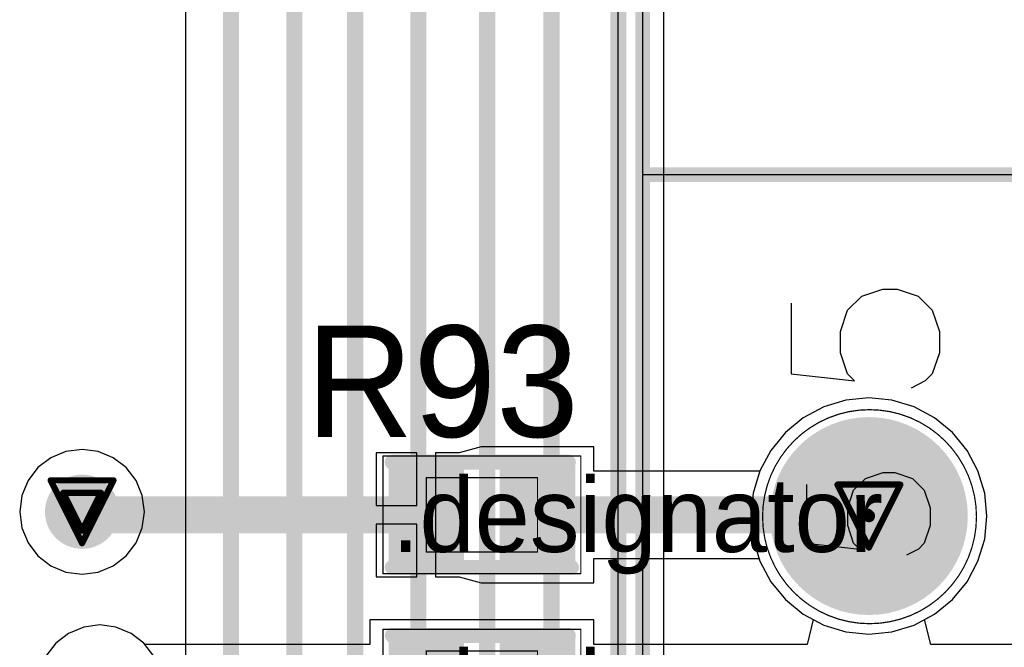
# Model space of a CAD drawing. Header units: millimetres. Extents: x 138 to 555, y 26 to 334.
# Tile 520 of 656: x 349 to 357, y 184 to 189. Entities that reach past the tile are written whole.
import ezdxf

# ---------------------------------------------------------------- set-up
doc = ezdxf.new("R2010")
doc.units = ezdxf.units.MM
for name, color, linetype in [('BottomLayer', 5, 'Continuous'), ('BottomSolder', 6, 'Continuous'), ('DrillDrawing', 1, 'Continuous'), ('Mechanical20', 56, 'Continuous'), ('Mechanical27', 56, 'Continuous'), ('MidLayer1', 16, 'Continuous'), ('MidLayer2', 76, 'Continuous'), ('MidLayer3', 90, 'Continuous'), ('MidLayer4', 156, 'Continuous'), ('MultiLayer', 9, 'Continuous'), ('PadHoleLayer', 156, 'Continuous'), ('TopLayer', 1, 'Continuous'), ('TopOverlay', 2, 'Continuous'), ('TopPaste', 8, 'Continuous'), ('TopSolder', 216, 'Continuous'), ('ViaHoleLayer', 16, 'Continuous')]:
    doc.layers.add(name, color=color, linetype=linetype)

# ---------------------------------------------------------------- blocks, each defined once
blk = doc.blocks.new('CON_DB9_MALE_TYCO_3_1634580_2_520')
at = {"layer": 'BottomLayer', "const_width": 0.75}
blk.add_lwpolyline([(5.165, 8.77, 1), (5.915, 8.77, 1)], format="xyb", close=True, dxfattribs=at)
at = {"layer": 'BottomSolder', "const_width": 0.8}
blk.add_lwpolyline([(5.14, 8.77, 1), (5.94, 8.77, 1)], format="xyb", close=True, dxfattribs=at)
at = {"layer": 'Mechanical20', "const_width": 0.01}
blk.add_lwpolyline([(-15.7, 10.8), (15.7, 10.8)], dxfattribs=at)
at = {"layer": 'Mechanical27'}
for p, q in [((5.3202, 9.2748), (5.2726, 8.8463)), ((5.7963, 9.2748), (5.3202, 9.2748)), ((5.3202, 8.8939), (5.463, 8.9415)), ((5.463, 8.9415), (5.6059, 8.9415)), ((5.6059, 8.9415), (5.7487, 8.8939)), ((5.2726, 8.8463), (5.3202, 8.8939)), ((5.7487, 8.8939), (5.8439, 8.7987)), ((5.8439, 8.7987), (5.8915, 8.6559)), ((5.8915, 8.6559), (5.8915, 8.5607)), ((5.8915, 8.5607), (5.8439, 8.4178)), ((5.2726, 8.3702), (5.225, 8.4654)), ((5.3202, 8.3226), (5.2726, 8.3702)), ((5.8439, 8.4178), (5.7487, 8.3226)), ((5.463, 8.275), (5.3202, 8.3226)), ((5.7487, 8.3226), (5.6059, 8.275)), ((5.6059, 8.275), (5.463, 8.275))]:
    blk.add_line(p, q, dxfattribs=at)
at = {"layer": 'Mechanical27', "const_width": 0.01}
for points in [[(-12, 10.6), (12, 10.6)], [(8.3, 10.6), (8.3, -2.3)]]:
    blk.add_lwpolyline(points, dxfattribs=at)
at = {"layer": 'Mechanical27'}
for points, const_width in [([(8.2975, 10.6, 1), (8.3025, 10.6, 1)], 0.005), ([(6.4, 8.765, 1), (4.67, 8.765, 1)], 0.01), ([(4.6675, 8.765, 1), (4.6725, 8.765, 1)], 0.005), ([(6.3975, 8.765, 1), (6.4025, 8.765, 1)], 0.005)]:
    blk.add_lwpolyline(points, format="xyb", close=True, dxfattribs=dict(at, const_width=const_width))
at = {"layer": 'MidLayer1', "const_width": 0.75}
blk.add_lwpolyline([(5.165, 8.77, 1), (5.915, 8.77, 1)], format="xyb", close=True, dxfattribs=at)
at = {"layer": 'MidLayer2', "const_width": 0.75}
blk.add_lwpolyline([(5.165, 8.77, 1), (5.915, 8.77, 1)], format="xyb", close=True, dxfattribs=at)
at = {"layer": 'MidLayer3', "const_width": 0.75}
blk.add_lwpolyline([(5.165, 8.77, 1), (5.915, 8.77, 1)], format="xyb", close=True, dxfattribs=at)
at = {"layer": 'MidLayer4', "const_width": 0.75}
blk.add_lwpolyline([(5.165, 8.77, 1), (5.915, 8.77, 1)], format="xyb", close=True, dxfattribs=at)
at = {"layer": 'MultiLayer', "const_width": 0.75}
blk.add_lwpolyline([(5.165, 8.77, 1), (5.915, 8.77, 1)], format="xyb", close=True, dxfattribs=at)
at = {"layer": 'PadHoleLayer', "const_width": 0.5}
blk.add_lwpolyline([(5.29, 8.77, 1), (5.79, 8.77, 1)], format="xyb", close=True, dxfattribs=at)
at = {"layer": 'TopLayer', "const_width": 0.75}
blk.add_lwpolyline([(5.165, 8.77, 1), (5.915, 8.77, 1)], format="xyb", close=True, dxfattribs=at)
at = {"layer": 'TopOverlay'}
for p, q in [((6.6893, 9.3997), (6.6321, 8.8856)), ((7.2606, 9.3997), (6.6893, 9.3997)), ((6.6893, 8.9427), (6.8607, 8.9998)), ((6.8607, 8.9998), (7.032, 8.9998)), ((7.032, 8.9998), (7.2034, 8.9427)), ((6.6321, 8.8856), (6.6893, 8.9427)), ((7.2034, 8.9427), (7.3177, 8.8284)), ((7.3177, 8.8284), (7.3748, 8.657)), ((7.3748, 8.657), (7.3748, 8.5428)), ((7.3748, 8.5428), (7.3177, 8.3714)), ((6.6321, 8.3143), (6.575, 8.4285)), ((7.3177, 8.3714), (7.2034, 8.2571)), ((6.6893, 8.2571), (6.6321, 8.3143)), ((6.8607, 8.2), (6.6893, 8.2571)), ((7.2034, 8.2571), (7.032, 8.2)), ((7.032, 8.2), (6.8607, 8.2))]:
    blk.add_line(p, q, dxfattribs=at)
at = {"layer": 'TopOverlay', "const_width": 0.12}
for points in [[(-12, 10.6), (12, 10.6)], [(8.3, 10.6), (8.3, -2.3)]]:
    blk.add_lwpolyline(points, dxfattribs=at)
at = {"layer": 'TopOverlay', "const_width": 0.06}
blk.add_lwpolyline([(8.27, 10.6, 1), (8.33, 10.6, 1)], format="xyb", close=True, dxfattribs=at)
at = {"layer": 'TopSolder', "const_width": 0.8}
blk.add_lwpolyline([(5.14, 8.77, 1), (5.94, 8.77, 1)], format="xyb", close=True, dxfattribs=at)
blk = doc.blocks.new('R0402_752')
at = {"layer": 'Mechanical20', "const_width": 0.01}
for points in [[(-0.8, -0.475), (-0.8, 0.475)], [(-0.8, 0.475), (0.8, 0.475)], [(0.8, -0.475), (0.8, 0.475)], [(-0.8, -0.475), (0.8, -0.475)]]:
    blk.add_lwpolyline(points, dxfattribs=at)
at = {"layer": 'Mechanical20', "const_width": 0.005}
for points in [[(-0.8025, 0.475, 1), (-0.7975, 0.475, 1)], [(-0.8025, 0.475, 1), (-0.7975, 0.475, 1)], [(0.7975, 0.475, 1), (0.8025, 0.475, 1)], [(0.7975, 0.475, 1), (0.8025, 0.475, 1)], [(-0.8025, -0.475, 1), (-0.7975, -0.475, 1)], [(-0.8025, -0.475, 1), (-0.7975, -0.475, 1)], [(0.7975, -0.475, 1), (0.8025, -0.475, 1)], [(0.7975, -0.475, 1), (0.8025, -0.475, 1)]]:
    blk.add_lwpolyline(points, format="xyb", close=True, dxfattribs=at)
at = {"layer": 'Mechanical27', "const_width": 0.01}
for points in [[(-0.45, -0.3), (-0.45, 0.3)], [(-0.45, 0.3), (0.45, 0.3)], [(0.45, -0.3), (0.45, 0.3)], [(-0.45, -0.3), (0.45, -0.3)]]:
    blk.add_lwpolyline(points, dxfattribs=at)
at = {"layer": 'Mechanical27', "const_width": 0.005}
for points in [[(-0.4525, 0.3, 1), (-0.4475, 0.3, 1)], [(-0.4525, 0.3, 1), (-0.4475, 0.3, 1)], [(0.4475, 0.3, 1), (0.4525, 0.3, 1)], [(0.4475, 0.3, 1), (0.4525, 0.3, 1)], [(-0.4525, -0.3, 1), (-0.4475, -0.3, 1)], [(-0.4525, -0.3, 1), (-0.4475, -0.3, 1)], [(0.4475, -0.3, 1), (0.4525, -0.3, 1)], [(0.4475, -0.3, 1), (0.4525, -0.3, 1)]]:
    blk.add_lwpolyline(points, format="xyb", close=True, dxfattribs=at)
at = {"layer": 'TopLayer'}
for points in [[(-0.195, -0.35), (-0.195, 0.35), (-0.705, -0.35), (-0.705, 0.35)], [(0.705, -0.35), (0.705, 0.35), (0.195, -0.35), (0.195, 0.35)]]:
    blk.add_solid(points, dxfattribs=at)
at = {"layer": 'TopOverlay', "const_width": 0.12}
for points in [[(-0.725, 0.425), (0.7, 0.425)], [(-0.725, -0.425), (0.725, -0.425)]]:
    blk.add_lwpolyline(points, dxfattribs=at)
at = {"layer": 'TopOverlay', "const_width": 0.06}
for points in [[(-0.755, 0.425, 1), (-0.695, 0.425, 1)], [(0.67, 0.425, 1), (0.73, 0.425, 1)], [(-0.755, -0.425, 1), (-0.695, -0.425, 1)], [(0.695, -0.425, 1), (0.755, -0.425, 1)]]:
    blk.add_lwpolyline(points, format="xyb", close=True, dxfattribs=at)
at = {"layer": 'TopPaste'}
for points in [[(-0.195, -0.35), (-0.195, 0.35), (-0.705, -0.35), (-0.705, 0.35)], [(0.705, -0.35), (0.705, 0.35), (0.195, -0.35), (0.195, 0.35)]]:
    blk.add_solid(points, dxfattribs=at)
at = {"layer": 'TopSolder'}
for points in [[(-0.145, -0.4), (-0.145, 0.4), (-0.755, -0.4), (-0.755, 0.4)], [(0.755, -0.4), (0.755, 0.4), (0.145, -0.4), (0.145, 0.4)]]:
    blk.add_solid(points, dxfattribs=at)
blk = doc.blocks.new('R0402_753')
at = {"layer": 'Mechanical20', "const_width": 0.01}
for points in [[(-0.8, -0.475), (-0.8, 0.475)], [(-0.8, 0.475), (0.8, 0.475)], [(0.8, -0.475), (0.8, 0.475)], [(-0.8, -0.475), (0.8, -0.475)]]:
    blk.add_lwpolyline(points, dxfattribs=at)
at = {"layer": 'Mechanical20', "const_width": 0.005}
for points in [[(-0.8025, 0.475, 1), (-0.7975, 0.475, 1)], [(-0.8025, 0.475, 1), (-0.7975, 0.475, 1)], [(0.7975, 0.475, 1), (0.8025, 0.475, 1)], [(0.7975, 0.475, 1), (0.8025, 0.475, 1)], [(-0.8025, -0.475, 1), (-0.7975, -0.475, 1)], [(-0.8025, -0.475, 1), (-0.7975, -0.475, 1)], [(0.7975, -0.475, 1), (0.8025, -0.475, 1)], [(0.7975, -0.475, 1), (0.8025, -0.475, 1)]]:
    blk.add_lwpolyline(points, format="xyb", close=True, dxfattribs=at)
at = {"layer": 'Mechanical27', "const_width": 0.01}
for points in [[(-0.45, -0.3), (-0.45, 0.3)], [(-0.45, 0.3), (0.45, 0.3)], [(0.45, -0.3), (0.45, 0.3)], [(-0.45, -0.3), (0.45, -0.3)]]:
    blk.add_lwpolyline(points, dxfattribs=at)
at = {"layer": 'Mechanical27', "const_width": 0.005}
for points in [[(-0.4525, 0.3, 1), (-0.4475, 0.3, 1)], [(-0.4525, 0.3, 1), (-0.4475, 0.3, 1)], [(0.4475, 0.3, 1), (0.4525, 0.3, 1)], [(0.4475, 0.3, 1), (0.4525, 0.3, 1)], [(-0.4525, -0.3, 1), (-0.4475, -0.3, 1)], [(-0.4525, -0.3, 1), (-0.4475, -0.3, 1)], [(0.4475, -0.3, 1), (0.4525, -0.3, 1)], [(0.4475, -0.3, 1), (0.4525, -0.3, 1)]]:
    blk.add_lwpolyline(points, format="xyb", close=True, dxfattribs=at)
at = {"layer": 'TopLayer'}
for points in [[(-0.195, -0.35), (-0.195, 0.35), (-0.705, -0.35), (-0.705, 0.35)], [(0.705, -0.35), (0.705, 0.35), (0.195, -0.35), (0.195, 0.35)]]:
    blk.add_solid(points, dxfattribs=at)
at = {"layer": 'TopOverlay', "const_width": 0.12}
for points in [[(-0.725, 0.425), (0.7, 0.425)], [(-0.725, -0.425), (0.725, -0.425)]]:
    blk.add_lwpolyline(points, dxfattribs=at)
at = {"layer": 'TopOverlay', "const_width": 0.06}
for points in [[(-0.755, 0.425, 1), (-0.695, 0.425, 1)], [(0.67, 0.425, 1), (0.73, 0.425, 1)], [(-0.755, -0.425, 1), (-0.695, -0.425, 1)], [(0.695, -0.425, 1), (0.755, -0.425, 1)]]:
    blk.add_lwpolyline(points, format="xyb", close=True, dxfattribs=at)
at = {"layer": 'TopPaste'}
for points in [[(-0.195, -0.35), (-0.195, 0.35), (-0.705, -0.35), (-0.705, 0.35)], [(0.705, -0.35), (0.705, 0.35), (0.195, -0.35), (0.195, 0.35)]]:
    blk.add_solid(points, dxfattribs=at)
at = {"layer": 'TopSolder'}
for points in [[(-0.145, -0.4), (-0.145, 0.4), (-0.755, -0.4), (-0.755, 0.4)], [(0.755, -0.4), (0.755, 0.4), (0.145, -0.4), (0.145, 0.4)]]:
    blk.add_solid(points, dxfattribs=at)

msp = doc.modelspace()

# ---------------------------------------------------------------- linework, layer by layer
at = {"layer": 'BottomLayer'}
for p, q in [((354.193, 138.3727), (354.193, 190.9922)), ((350.3243, 189.4634), (350.3243, 183.6078)), ((355.4851, 185.7793), (355.3201, 185.6911)), ((355.6642, 185.8336), (355.4851, 185.7793)), ((355.8505, 185.852), (355.6642, 185.8336)), ((356.0367, 185.8336), (355.8505, 185.852)), ((356.2158, 185.7793), (356.0367, 185.8336)), ((356.3808, 185.6911), (356.2158, 185.7793)), ((355.3201, 185.6911), (355.1755, 185.5724)), ((356.5255, 185.5724), (356.3808, 185.6911)), ((355.1755, 185.5724), (355.0567, 185.4277)), ((356.6442, 185.4277), (356.5255, 185.5724)), ((355.0567, 185.4277), (354.9685, 185.2627)), ((356.7324, 185.2627), (356.6442, 185.4277)), ((354.9685, 185.2627), (354.9142, 185.0836)), ((356.7867, 185.0836), (356.7324, 185.2627)), ((354.9142, 185.0836), (354.8959, 184.8974)), ((356.805, 184.8974), (356.7867, 185.0836)), ((354.8959, 184.8974), (354.9142, 184.7112)), ((356.7867, 184.7112), (356.805, 184.8974)), ((354.9142, 184.7112), (354.9685, 184.5321)), ((356.7324, 184.5321), (356.7867, 184.7112)), ((354.9685, 184.5321), (355.0567, 184.367)), ((356.6442, 184.367), (356.7324, 184.5321)), ((355.0567, 184.367), (355.1755, 184.2224)), ((356.5255, 184.2224), (356.6442, 184.367)), ((355.1755, 184.2224), (355.3201, 184.1037)), ((356.3808, 184.1037), (356.5255, 184.2224)), ((355.3201, 184.1037), (355.4851, 184.0155)), ((356.2158, 184.0155), (356.3808, 184.1037)), ((349.3786, 183.9494), (349.2742, 183.8692)), ((349.5003, 183.9998), (349.3786, 183.9494)), ((349.6308, 184.0169), (349.5003, 183.9998)), ((349.7613, 183.9998), (349.6308, 184.0169)), ((349.8829, 183.9494), (349.7613, 183.9998)), ((349.9874, 183.8692), (349.8829, 183.9494)), ((355.4851, 184.0155), (355.6642, 183.9611)), ((355.6642, 183.9611), (355.8505, 183.9428)), ((355.8505, 183.9428), (356.0367, 183.9611)), ((356.0367, 183.9611), (356.2158, 184.0155)), ((349.2742, 183.8692), (349.194, 183.7648)), ((350.0675, 183.7648), (349.9874, 183.8692))]:
    msp.add_line(p, q, dxfattribs=at)
at = {"layer": 'BottomLayer', "const_width": 0.13}
for points in [[(353.8249, 138.3727), (353.8249, 190.9922)], [(353.2834, 138.6876), (353.2834, 190.8281)], [(352.7633, 139.0528), (352.7633, 190.6128)], [(352.2075, 139.1668), (352.2075, 190.4349)], [(351.6955, 139.4386), (351.6955, 190.2187)], [(351.2045, 139.6214), (351.2045, 189.8881)], [(350.6924, 139.8291), (350.6924, 189.6159)]]:
    msp.add_lwpolyline(points, dxfattribs=at)
at = {"layer": 'BottomLayer', "const_width": 0.3}
msp.add_lwpolyline([(349.337, 184.9323, 1), (349.637, 184.9323, 1)], format="xyb", close=True, dxfattribs=at)
at = {"layer": 'DrillDrawing', "const_width": 0.0508}
for points in [[(349.233, 185.1863), (349.741, 185.1863)], [(349.233, 185.1863), (349.487, 184.6783)], [(349.487, 184.6783), (349.741, 185.1863)], [(355.5965, 185.1514), (356.1045, 185.1514)], [(355.5965, 185.1514), (355.8505, 184.6434)], [(355.8505, 184.6434), (356.1045, 185.1514)], [(349.3346, 185.0847), (349.6394, 185.0847)], [(349.3346, 185.0847), (349.487, 184.7799)], [(349.487, 184.7799), (349.6394, 185.0847)]]:
    msp.add_lwpolyline(points, dxfattribs=at)
at = {"layer": 'DrillDrawing', "const_width": 0.0254}
for points in [[(349.2203, 185.1863, 1), (349.2457, 185.1863, 1)], [(349.2203, 185.1863, 1), (349.2457, 185.1863, 1)], [(349.7283, 185.1863, 1), (349.7537, 185.1863, 1)], [(349.7283, 185.1863, 1), (349.7537, 185.1863, 1)], [(355.5838, 185.1514, 1), (355.6092, 185.1514, 1)], [(355.5838, 185.1514, 1), (355.6092, 185.1514, 1)], [(356.0918, 185.1514, 1), (356.1172, 185.1514, 1)], [(356.0918, 185.1514, 1), (356.1172, 185.1514, 1)], [(349.3219, 185.0847, 1), (349.3473, 185.0847, 1)], [(349.3219, 185.0847, 1), (349.3473, 185.0847, 1)], [(349.6267, 185.0847, 1), (349.6521, 185.0847, 1)], [(349.6267, 185.0847, 1), (349.6521, 185.0847, 1)], [(349.4743, 184.7799, 1), (349.4997, 184.7799, 1)], [(349.4743, 184.7799, 1), (349.4997, 184.7799, 1)], [(349.4743, 184.6783, 1), (349.4997, 184.6783, 1)], [(349.4743, 184.6783, 1), (349.4997, 184.6783, 1)], [(355.8378, 184.6434, 1), (355.8632, 184.6434, 1)], [(355.8378, 184.6434, 1), (355.8632, 184.6434, 1)]]:
    msp.add_lwpolyline(points, format="xyb", close=True, dxfattribs=at)
at = {"layer": 'MidLayer1'}
for p, q in [((355.4851, 185.7793), (355.3201, 185.6911)), ((355.6642, 185.8336), (355.4851, 185.7793)), ((355.8505, 185.852), (355.6642, 185.8336)), ((356.0367, 185.8336), (355.8505, 185.852)), ((356.2158, 185.7793), (356.0367, 185.8336)), ((356.3808, 185.6911), (356.2158, 185.7793)), ((355.3201, 185.6911), (355.1755, 185.5724)), ((356.5255, 185.5724), (356.3808, 185.6911)), ((355.1755, 185.5724), (355.0567, 185.4277)), ((356.6442, 185.4277), (356.5255, 185.5724)), ((349.3565, 185.4195), (349.2349, 185.3691)), ((349.487, 185.4367), (349.3565, 185.4195)), ((349.6175, 185.4195), (349.487, 185.4367)), ((349.7392, 185.3691), (349.6175, 185.4195)), ((355.0567, 185.4277), (354.9685, 185.2627)), ((356.7324, 185.2627), (356.6442, 185.4277)), ((349.2349, 185.3691), (349.1304, 185.2889)), ((349.8436, 185.2889), (349.7392, 185.3691)), ((349.1304, 185.2889), (349.0503, 185.1845)), ((349.9238, 185.1845), (349.8436, 185.2889)), ((354.9685, 185.2627), (354.9142, 185.0836)), ((356.7867, 185.0836), (356.7324, 185.2627)), ((349.0503, 185.1845), (348.9999, 185.0629)), ((349.9741, 185.0629), (349.9238, 185.1845)), ((348.9999, 185.0629), (348.9827, 184.9323)), ((349.9913, 184.9323), (349.9741, 185.0629)), ((354.9142, 185.0836), (354.8959, 184.8974)), ((356.805, 184.8974), (356.7867, 185.0836)), ((348.9827, 184.9323), (348.9999, 184.8018)), ((349.9741, 184.8018), (349.9913, 184.9323)), ((354.8959, 184.8974), (354.9142, 184.7112)), ((356.7867, 184.7112), (356.805, 184.8974)), ((348.9999, 184.8018), (349.0503, 184.6802)), ((349.9238, 184.6802), (349.9741, 184.8018)), ((349.0503, 184.6802), (349.1304, 184.5757)), ((349.8436, 184.5757), (349.9238, 184.6802)), ((354.9142, 184.7112), (354.9685, 184.5321)), ((356.7324, 184.5321), (356.7867, 184.7112)), ((349.1304, 184.5757), (349.2349, 184.4956)), ((349.7392, 184.4956), (349.8436, 184.5757)), ((354.9685, 184.5321), (355.0567, 184.367)), ((356.6442, 184.367), (356.7324, 184.5321)), ((349.2349, 184.4956), (349.3565, 184.4452)), ((349.3565, 184.4452), (349.487, 184.428)), ((349.487, 184.428), (349.6175, 184.4452)), ((349.6175, 184.4452), (349.7392, 184.4956)), ((355.0567, 184.367), (355.1755, 184.2224)), ((356.5255, 184.2224), (356.6442, 184.367)), ((355.1755, 184.2224), (355.3201, 184.1037)), ((356.3808, 184.1037), (356.5255, 184.2224)), ((355.3201, 184.1037), (355.4851, 184.0155)), ((356.2158, 184.0155), (356.3808, 184.1037)), ((349.3786, 183.9494), (349.2742, 183.8692)), ((349.5003, 183.9998), (349.3786, 183.9494)), ((349.6308, 184.0169), (349.5003, 183.9998)), ((349.7613, 183.9998), (349.6308, 184.0169)), ((349.8829, 183.9494), (349.7613, 183.9998)), ((349.9874, 183.8692), (349.8829, 183.9494)), ((355.4851, 184.0155), (355.6642, 183.9611)), ((355.6642, 183.9611), (355.8505, 183.9428)), ((355.8505, 183.9428), (356.0367, 183.9611)), ((356.0367, 183.9611), (356.2158, 184.0155)), ((349.2742, 183.8692), (349.194, 183.7648)), ((350.0675, 183.7648), (349.9874, 183.8692))]:
    msp.add_line(p, q, dxfattribs=at)
at = {"layer": 'MidLayer1', "const_width": 0.3}
msp.add_lwpolyline([(349.337, 184.9323, 1), (349.637, 184.9323, 1)], format="xyb", close=True, dxfattribs=at)
at = {"layer": 'MidLayer2'}
for p, q in [((355.4851, 185.7793), (355.3201, 185.6911)), ((355.6642, 185.8336), (355.4851, 185.7793)), ((355.8505, 185.852), (355.6642, 185.8336)), ((356.0367, 185.8336), (355.8505, 185.852)), ((356.2158, 185.7793), (356.0367, 185.8336)), ((356.3808, 185.6911), (356.2158, 185.7793)), ((355.3201, 185.6911), (355.1755, 185.5724)), ((356.5255, 185.5724), (356.3808, 185.6911)), ((355.1755, 185.5724), (355.0567, 185.4277)), ((356.6442, 185.4277), (356.5255, 185.5724)), ((355.0567, 185.4277), (354.9685, 185.2627)), ((356.7324, 185.2627), (356.6442, 185.4277)), ((354.9685, 185.2627), (354.9142, 185.0836)), ((356.7867, 185.0836), (356.7324, 185.2627)), ((354.9142, 185.0836), (354.8959, 184.8974)), ((356.805, 184.8974), (356.7867, 185.0836)), ((354.8959, 184.8974), (354.9142, 184.7112)), ((356.7867, 184.7112), (356.805, 184.8974)), ((354.9142, 184.7112), (354.9685, 184.5321)), ((356.7324, 184.5321), (356.7867, 184.7112)), ((354.9685, 184.5321), (355.0567, 184.367)), ((356.6442, 184.367), (356.7324, 184.5321)), ((355.0567, 184.367), (355.1755, 184.2224)), ((356.5255, 184.2224), (356.6442, 184.367)), ((355.1755, 184.2224), (355.3201, 184.1037)), ((356.3808, 184.1037), (356.5255, 184.2224)), ((355.3201, 184.1037), (355.4851, 184.0155)), ((356.2158, 184.0155), (356.3808, 184.1037)), ((349.3786, 183.9494), (349.2742, 183.8692)), ((349.5003, 183.9998), (349.3786, 183.9494)), ((349.6308, 184.0169), (349.5003, 183.9998)), ((349.7613, 183.9998), (349.6308, 184.0169)), ((349.8829, 183.9494), (349.7613, 183.9998)), ((349.9874, 183.8692), (349.8829, 183.9494)), ((355.4851, 184.0155), (355.6642, 183.9611)), ((355.6642, 183.9611), (355.8505, 183.9428)), ((355.8505, 183.9428), (356.0367, 183.9611)), ((356.0367, 183.9611), (356.2158, 184.0155)), ((349.2742, 183.8692), (349.194, 183.7648)), ((350.0675, 183.7648), (349.9874, 183.8692))]:
    msp.add_line(p, q, dxfattribs=at)
at = {"layer": 'MidLayer2', "const_width": 0.3}
msp.add_lwpolyline([(349.337, 184.9323, 1), (349.637, 184.9323, 1)], format="xyb", close=True, dxfattribs=at)
at = {"layer": 'MidLayer3'}
for p, q in [((355.4851, 185.7793), (355.3201, 185.6911)), ((355.6642, 185.8336), (355.4851, 185.7793)), ((355.8505, 185.852), (355.6642, 185.8336)), ((356.0367, 185.8336), (355.8505, 185.852)), ((356.2158, 185.7793), (356.0367, 185.8336)), ((356.3808, 185.6911), (356.2158, 185.7793)), ((355.3201, 185.6911), (355.1755, 185.5724)), ((356.5255, 185.5724), (356.3808, 185.6911)), ((355.1755, 185.5724), (355.0567, 185.4277)), ((356.6442, 185.4277), (356.5255, 185.5724)), ((355.0567, 185.4277), (354.9685, 185.2627)), ((356.7324, 185.2627), (356.6442, 185.4277)), ((354.9685, 185.2627), (354.9142, 185.0836)), ((356.7867, 185.0836), (356.7324, 185.2627)), ((354.9142, 185.0836), (354.8959, 184.8974)), ((356.805, 184.8974), (356.7867, 185.0836)), ((354.8959, 184.8974), (354.9142, 184.7112)), ((356.7867, 184.7112), (356.805, 184.8974)), ((354.9142, 184.7112), (354.9685, 184.5321)), ((356.7324, 184.5321), (356.7867, 184.7112)), ((354.9685, 184.5321), (355.0567, 184.367)), ((356.6442, 184.367), (356.7324, 184.5321)), ((355.0567, 184.367), (355.1755, 184.2224)), ((356.5255, 184.2224), (356.6442, 184.367)), ((355.1755, 184.2224), (355.3201, 184.1037)), ((356.3808, 184.1037), (356.5255, 184.2224)), ((355.3201, 184.1037), (355.4851, 184.0155)), ((356.2158, 184.0155), (356.3808, 184.1037)), ((349.3786, 183.9494), (349.2742, 183.8692)), ((349.5003, 183.9998), (349.3786, 183.9494)), ((349.6308, 184.0169), (349.5003, 183.9998)), ((349.7613, 183.9998), (349.6308, 184.0169)), ((349.8829, 183.9494), (349.7613, 183.9998)), ((349.9874, 183.8692), (349.8829, 183.9494)), ((355.4851, 184.0155), (355.6642, 183.9611)), ((355.6642, 183.9611), (355.8505, 183.9428)), ((355.8505, 183.9428), (356.0367, 183.9611)), ((356.0367, 183.9611), (356.2158, 184.0155)), ((349.2742, 183.8692), (349.194, 183.7648)), ((350.0675, 183.7648), (349.9874, 183.8692))]:
    msp.add_line(p, q, dxfattribs=at)
at = {"layer": 'MidLayer3', "const_width": 0.3}
msp.add_lwpolyline([(349.337, 184.9323, 1), (349.637, 184.9323, 1)], format="xyb", close=True, dxfattribs=at)
at = {"layer": 'MidLayer4'}
for p, q in [((355.4851, 185.7793), (355.3201, 185.6911)), ((355.6642, 185.8336), (355.4851, 185.7793)), ((355.8505, 185.852), (355.6642, 185.8336)), ((356.0367, 185.8336), (355.8505, 185.852)), ((356.2158, 185.7793), (356.0367, 185.8336)), ((356.3808, 185.6911), (356.2158, 185.7793)), ((355.3201, 185.6911), (355.1755, 185.5724)), ((356.5255, 185.5724), (356.3808, 185.6911)), ((355.1755, 185.5724), (355.0567, 185.4277)), ((356.6442, 185.4277), (356.5255, 185.5724)), ((349.3565, 185.4195), (349.2349, 185.3691)), ((349.487, 185.4367), (349.3565, 185.4195)), ((349.6175, 185.4195), (349.487, 185.4367)), ((349.7392, 185.3691), (349.6175, 185.4195)), ((355.0567, 185.4277), (354.9685, 185.2627)), ((356.7324, 185.2627), (356.6442, 185.4277)), ((349.2349, 185.3691), (349.1304, 185.2889)), ((349.8436, 185.2889), (349.7392, 185.3691)), ((349.1304, 185.2889), (349.0503, 185.1845)), ((349.9238, 185.1845), (349.8436, 185.2889)), ((354.9685, 185.2627), (354.9142, 185.0836)), ((356.7867, 185.0836), (356.7324, 185.2627)), ((349.0503, 185.1845), (348.9999, 185.0629)), ((349.9741, 185.0629), (349.9238, 185.1845)), ((348.9999, 185.0629), (348.9827, 184.9323)), ((349.9913, 184.9323), (349.9741, 185.0629)), ((354.9142, 185.0836), (354.8959, 184.8974)), ((356.805, 184.8974), (356.7867, 185.0836)), ((348.9827, 184.9323), (348.9999, 184.8018)), ((349.9741, 184.8018), (349.9913, 184.9323)), ((354.8959, 184.8974), (354.9142, 184.7112)), ((356.7867, 184.7112), (356.805, 184.8974)), ((348.9999, 184.8018), (349.0503, 184.6802)), ((349.9238, 184.6802), (349.9741, 184.8018)), ((349.0503, 184.6802), (349.1304, 184.5757)), ((349.8436, 184.5757), (349.9238, 184.6802)), ((354.9142, 184.7112), (354.9685, 184.5321)), ((356.7324, 184.5321), (356.7867, 184.7112)), ((349.1304, 184.5757), (349.2349, 184.4956)), ((349.7392, 184.4956), (349.8436, 184.5757)), ((354.9685, 184.5321), (355.0567, 184.367)), ((356.6442, 184.367), (356.7324, 184.5321)), ((349.2349, 184.4956), (349.3565, 184.4452)), ((349.3565, 184.4452), (349.487, 184.428)), ((349.487, 184.428), (349.6175, 184.4452)), ((349.6175, 184.4452), (349.7392, 184.4956)), ((355.0567, 184.367), (355.1755, 184.2224)), ((356.5255, 184.2224), (356.6442, 184.367)), ((355.1755, 184.2224), (355.3201, 184.1037)), ((356.3808, 184.1037), (356.5255, 184.2224)), ((355.3201, 184.1037), (355.4851, 184.0155)), ((356.2158, 184.0155), (356.3808, 184.1037)), ((355.4851, 184.0155), (355.6642, 183.9611)), ((355.6642, 183.9611), (355.8505, 183.9428)), ((355.8505, 183.9428), (356.0367, 183.9611)), ((356.0367, 183.9611), (356.2158, 184.0155))]:
    msp.add_line(p, q, dxfattribs=at)
at = {"layer": 'MidLayer4', "const_width": 0.3}
msp.add_lwpolyline([(349.337, 184.9323, 1), (349.637, 184.9323, 1)], format="xyb", close=True, dxfattribs=at)
at = {"layer": 'MultiLayer', "const_width": 0.3}
msp.add_lwpolyline([(349.337, 184.9323, 1), (349.637, 184.9323, 1)], format="xyb", close=True, dxfattribs=at)
at = {"layer": 'TopLayer'}
for p, q in [((355.4851, 185.7793), (355.3201, 185.6911)), ((355.6642, 185.8336), (355.4851, 185.7793)), ((355.8505, 185.852), (355.6642, 185.8336)), ((356.0367, 185.8336), (355.8505, 185.852)), ((356.2158, 185.7793), (356.0367, 185.8336)), ((356.3808, 185.6911), (356.2158, 185.7793)), ((355.3201, 185.6911), (355.1755, 185.5724)), ((356.5255, 185.5724), (356.3808, 185.6911)), ((355.1755, 185.5724), (355.0567, 185.4277)), ((356.6442, 185.4277), (356.5255, 185.5724)), ((352.7155, 185.4574), (352.5362, 185.4074)), ((352.8547, 185.4574), (352.7155, 185.4574)), ((353.6255, 185.4574), (352.8547, 185.4574)), ((353.6255, 185.2604), (353.6255, 185.4574)), ((352.1954, 185.4074), (351.8655, 185.4074)), ((351.8655, 185.4074), (351.8655, 184.9824)), ((352.1954, 184.9824), (352.1954, 185.4074)), ((352.5362, 185.4074), (352.3454, 185.4074)), ((352.3454, 185.4074), (352.3454, 184.9074)), ((355.0567, 185.4277), (354.9685, 185.2627)), ((356.7324, 185.2627), (356.6442, 185.4277)), ((354.9678, 185.2604), (353.6255, 185.2604)), ((354.9685, 185.2627), (354.9678, 185.2604)), ((356.7867, 185.0836), (356.7324, 185.2627)), ((356.805, 184.8974), (356.7867, 185.0836)), ((351.8655, 184.9824), (352.1954, 184.9824)), ((352.3454, 184.9074), (352.3454, 184.4074)), ((356.7867, 184.7112), (356.805, 184.8974)), ((352.1954, 184.8324), (351.8655, 184.8324)), ((351.8655, 184.8324), (351.8655, 184.4074)), ((352.1954, 184.4074), (352.1954, 184.8324)), ((356.7324, 184.5321), (356.7867, 184.7112)), ((353.6255, 184.3574), (353.6255, 184.5544)), ((353.6255, 184.5544), (354.9618, 184.5544)), ((354.9618, 184.5544), (354.9685, 184.5321)), ((354.9685, 184.5321), (355.0567, 184.367)), ((356.6442, 184.367), (356.7324, 184.5321)), ((351.8655, 184.4074), (352.1954, 184.4074)), ((352.3454, 184.4074), (352.5362, 184.4074)), ((352.5362, 184.4074), (352.7155, 184.3574)), ((352.7155, 184.3574), (352.8547, 184.3574)), ((352.8547, 184.3574), (353.6255, 184.3574)), ((355.0567, 184.367), (355.1755, 184.2224)), ((356.5255, 184.2224), (356.6442, 184.367)), ((355.1755, 184.2224), (355.3201, 184.1037)), ((356.3808, 184.1037), (356.5255, 184.2224)), ((355.3201, 184.1037), (355.401, 184.0604)), ((356.2999, 184.0604), (356.3808, 184.1037)), ((353.6255, 184.0574), (351.8155, 184.0574)), ((351.8155, 184.0574), (351.8155, 183.8604)), ((353.6255, 183.8604), (353.6255, 184.0574)), ((355.401, 184.0604), (355.3509, 183.8604)), ((356.35, 183.8604), (356.2999, 184.0604)), ((349.3786, 183.9494), (349.2742, 183.8692)), ((349.5003, 183.9998), (349.3786, 183.9494)), ((349.6308, 184.0169), (349.5003, 183.9998)), ((349.7613, 183.9998), (349.6308, 184.0169)), ((349.8829, 183.9494), (349.7613, 183.9998)), ((349.9874, 183.8692), (349.8829, 183.9494)), ((349.2742, 183.8692), (349.194, 183.7648)), ((349.9941, 183.8604), (349.9874, 183.8692)), ((351.8155, 183.8604), (349.9941, 183.8604)), ((355.3509, 183.8604), (353.6255, 183.8604)), ((357.5033, 183.8604), (356.35, 183.8604))]:
    msp.add_line(p, q, dxfattribs=at)
for points, const_width in [([(349.337, 184.9323, 1), (349.637, 184.9323, 1)], 0.3), ([(349.412, 184.9323, 1), (349.562, 184.9323, 1)], 0.15), ([(349.423, 184.9074, 1), (349.573, 184.9074, 1)], 0.15), ([(349.423, 184.9074, 1), (349.573, 184.9074, 1)], 0.15), ([(352.1954, 184.9074, 1), (352.3454, 184.9074, 1)], 0.15), ([(353.0955, 184.9074, 1), (353.2455, 184.9074, 1)], 0.15), ([(355.7655, 184.9074, 1), (355.9155, 184.9074, 1)], 0.15), ([(349.412, 184.8964, 1), (349.562, 184.8964, 1)], 0.15), ([(349.412, 184.8964, 1), (349.562, 184.8964, 1)], 0.15), ([(355.8155, 184.9074, 1), (355.8655, 184.9074, 1)], 0.05), ([(355.8255, 184.8974, 1), (355.8755, 184.8974, 1)], 0.05)]:
    msp.add_lwpolyline(points, format="xyb", close=True, dxfattribs=dict(at, const_width=const_width))
for points, const_width in [([(349.487, 184.8964), (349.487, 184.9323)], 0.3), ([(349.487, 184.8964), (349.498, 184.9074)], 0.3), ([(349.498, 184.9074), (352.2704, 184.9074)], 0.3), ([(353.1705, 184.9074), (355.8405, 184.9074)], 0.3), ([(355.8405, 184.9074), (355.8505, 184.8974)], 0.1)]:
    msp.add_lwpolyline(points, dxfattribs=dict(at, const_width=const_width))
at = {"layer": 'ViaHoleLayer', "const_width": 0.15}
msp.add_lwpolyline([(349.412, 184.9323, 1), (349.562, 184.9323, 1)], format="xyb", close=True, dxfattribs=at)

# ---------------------------------------------------------------- block references
for name, p, rotation in [('CON_DB9_MALE_TYCO_3_1634580_2_520', (364.6205, 179.3574), 90), ('R0402_752', (352.7205, 184.9074), 360), ('R0402_753', (352.7205, 183.5074), 360)]:
    msp.add_blockref(name, p, dxfattribs=dict(rotation=rotation))

# ---------------------------------------------------------------- texts
at = {"layer": 'Mechanical27'}
for p in [(351.9932, 184.6072), (351.9932, 183.2102)]:
    msp.add_text('.designator', height=0.599999, dxfattribs=at).set_placement(p)
at = {"layer": 'TopOverlay'}
msp.add_text('R93', height=0.9, dxfattribs=at).set_placement((351.2976, 185.537))

doc.saveas('drawing.dxf')
